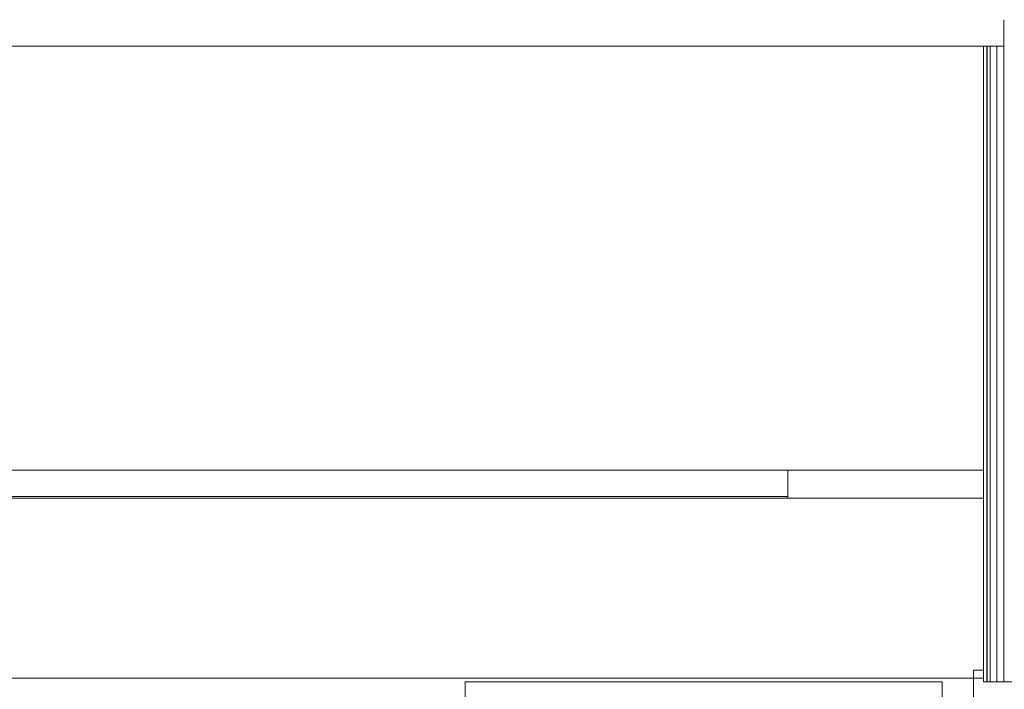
# Model space of a CAD drawing. Header units: millimetres. Extents: x -30280 to 309309, y -17460 to 4378.
# Tile 586 of 656: x 159249 to 161108, y -12836 to -11572. Entities that reach past the tile are written whole.
import ezdxf

# ---------------------------------------------------------------- set-up
doc = ezdxf.new("R2010")
doc.units = ezdxf.units.MM
doc.header["$MEASUREMENT"] = 0
doc.linetypes.add('Wipeout_Contour', pattern=[1000, 0, -1000])
for name, color, linetype, lineweight in [('P1_PLANTA PRIMERA_4_10_ESTR_Fotjats_Pluma_Nº__1', 7, 'Continuous', 5), ('P1_PLANTA PRIMERA_4_Nuevo_01_2D_Detalls_Pluma_Nº__101', 252, 'Continuous', 5), ('P1_PLANTA PRIMERA_4_Nuevo_07_CR_Cel Ras armstrong_Pluma_Nº__1', 7, 'Continuous', 5), ('P1_PLANTA PRIMERA_4_Nuevo_07_CR_Cel Ras pladur_Pluma_Nº__1', 7, 'Continuous', 5), ('P1_PLANTA PRIMERA_4_Nuevo_08_E_Envans secs_Pluma_Nº__1', 7, 'Continuous', 5), ('P1_PLANTA PRIMERA_4_Nuevo_08_E_Envans secs_Pluma_Nº__47', 7, 'Continuous', 20)]:
    doc.layers.add(name, color=color, linetype=linetype, lineweight=lineweight)
doc.layers.add('P1_PLANTA PRIMERA_4_Nuevo_07_CR_Cel Ras pladur', color=7, linetype='Continuous')
doc.layers.add('P1_PLANTA PRIMERA_4_Nuevo_08_E_Envans secs', color=7, linetype='Continuous')
doc.layers.add('P1_PLANTA PRIMERA_4_Nuevo_07_CR_Cel Ras pladur_Pluma_Nº__102', color=7, linetype='Continuous', lineweight=5, true_color=0xcccccc)
doc.layers.add('P1_PLANTA PRIMERA_4_Nuevo_08_E_Envans secs_Pluma_Nº__3', color=7, linetype='Continuous', lineweight=5, true_color=0xa4a4a4)

msp = doc.modelspace()

# ---------------------------------------------------------------- linework, layer by layer
at = {"layer": 'P1_PLANTA PRIMERA_4_Nuevo_08_E_Envans secs_Pluma_Nº__1', "color": 7, "linetype": 'Continuous', "lineweight": 5}
msp.add_line((161093.9, -11622.1), (161093.9, -12822.1), dxfattribs=at)
at = {"layer": 'P1_PLANTA PRIMERA_4_Nuevo_08_E_Envans secs_Pluma_Nº__1', "color": 7, "linetype": 'Continuous', "lineweight": 5, "flags": 128}
msp.add_lwpolyline([(161106.9, -11572.1), (161106.9, -11622.1), (161106.9, -12822.1)], dxfattribs=at)

# ---------------------------------------------------------------- wipeouts: each hides what was drawn before it
at = {"color": 254, "linetype": 'Wipeout_Contour', "lineweight": 0, "ltscale": 627844.510534}
msp.add_wipeout([(151929.4, -11622.1), (151929.4, -12422.1), (161068.9, -12422.1), (161068.9, -11622.1)], dxfattribs=at).dxf.layer = 'P1_PLANTA PRIMERA_4_Nuevo_08_E_Envans secs'
at = {"color": 254, "linetype": 'Wipeout_Contour', "lineweight": 0, "ltscale": 3788428.048967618}
msp.add_wipeout([(151929.4, -14920.1), (152109.3, -14920.1), (152109.3, -12822.1), (153097.1, -12822.1), (154230.1, -12822.1), (154230.1, -14920.1), (155538, -14920.1), (155538, -12822.1), (156438, -12822.1), (156438, -14920.1), (157818.2, -14920.1), (157818.2, -12822.1), (158718.2, -12822.1), (158718.2, -14920.1), (160090.3, -14920.1), (160090.3, -12822.1), (160990.3, -12822.1), (160990.3, -14920.1), (161050, -14920.1), (161050, -12850.1), (161049.9, -12800.1), (161068.9, -12800.1), (161068.9, -12475.1), (151929.4, -12475.1)], dxfattribs=at).dxf.layer = 'P1_PLANTA PRIMERA_4_Nuevo_08_E_Envans secs'

# ---------------------------------------------------------------- next in the draw order: linework, layer by layer
at = {"layer": 'P1_PLANTA PRIMERA_4_Nuevo_07_CR_Cel Ras armstrong_Pluma_Nº__1', "color": 7, "linetype": 'Continuous', "lineweight": 5}
for p, q in [((159499.2, -12422.1), (158899.2, -12422.1)), ((160099.2, -12422.1), (159499.2, -12422.1)), ((160699.2, -12422.1), (160099.2, -12422.1))]:
    msp.add_line(p, q, dxfattribs=at)
at = {"layer": 'P1_PLANTA PRIMERA_4_Nuevo_08_E_Envans secs_Pluma_Nº__1', "color": 7, "linetype": 'Continuous', "lineweight": 5}
msp.add_line((161049.9, -12800.1), (161049.9, -12850.1), dxfattribs=at)

# ---------------------------------------------------------------- next in the draw order: wipeouts: each hides what was drawn before it
at = {"color": 254, "linetype": 'Wipeout_Contour', "lineweight": 0, "ltscale": 627983.261499}
msp.add_wipeout([(152299.2, -12475.1), (160699.2, -12475.1), (160699.2, -12472.1), (152299.2, -12472.1)], dxfattribs=at).dxf.layer = 'P1_PLANTA PRIMERA_4_Nuevo_07_CR_Cel Ras pladur'
at = {"color": 254, "linetype": 'Wipeout_Contour', "lineweight": 0, "ltscale": 646169.096202}
msp.add_wipeout([(161075.4, -12822.1), (161080.9, -12822.1), (161080.9, -11622.1), (161075.4, -11622.1)], dxfattribs=at).dxf.layer = 'P1_PLANTA PRIMERA_4_Nuevo_08_E_Envans secs'
at = {"color": 254, "linetype": 'Wipeout_Contour', "lineweight": 0, "ltscale": 966318.999963}
msp.add_wipeout([(160990.3, -12822.1), (160090.3, -12822.1), (160090.3, -12852.1), (160120.3, -12852.1), (160960.3, -12852.1), (160990.3, -12852.1)], dxfattribs=at).dxf.layer = 'P1_PLANTA PRIMERA_4_Nuevo_08_E_Envans secs'

# ---------------------------------------------------------------- next in the draw order: linework, layer by layer
at = {"layer": 'P1_PLANTA PRIMERA_4_10_ESTR_Fotjats_Pluma_Nº__1', "color": 7, "linetype": 'Continuous', "lineweight": 5}
msp.add_line((161068.9, -11622.1), (146255.1, -11622.1), dxfattribs=at)
at = {"layer": 'P1_PLANTA PRIMERA_4_10_ESTR_Fotjats_Pluma_Nº__1', "color": 7, "linetype": 'Continuous', "lineweight": 5, "flags": 128}
msp.add_lwpolyline([(161106.9, -11622.1), (161093.9, -11622.1), (161080.9, -11622.1), (161074.9, -11622.1), (161068.9, -11622.1)], dxfattribs=at)
at = {"layer": 'P1_PLANTA PRIMERA_4_Nuevo_01_2D_Detalls_Pluma_Nº__101', "color": 252, "linetype": 'Continuous', "lineweight": 5}
msp.add_line((151929.4, -12814.9), (161068.3, -12814.9), dxfattribs=at)
at = {"layer": 'P1_PLANTA PRIMERA_4_Nuevo_07_CR_Cel Ras armstrong_Pluma_Nº__1', "color": 7, "linetype": 'Continuous', "lineweight": 5}
for p, q in [((159499.2, -12472.1), (158899.2, -12472.1)), ((160099.2, -12472.1), (159499.2, -12472.1)), ((160699.2, -12472.1), (160099.2, -12472.1))]:
    msp.add_line(p, q, dxfattribs=at)
at = {"layer": 'P1_PLANTA PRIMERA_4_Nuevo_07_CR_Cel Ras pladur_Pluma_Nº__1', "color": 7, "linetype": 'Continuous', "lineweight": 5}
for p, q in [((160699.2, -12422.1), (160699.2, -12472.1)), ((161068.9, -12422.1), (160699.2, -12422.1)), ((160699.2, -12472.1), (160699.2, -12475.1)), ((161068.9, -12475.1), (160699.2, -12475.1))]:
    msp.add_line(p, q, dxfattribs=at)
at = {"layer": 'P1_PLANTA PRIMERA_4_Nuevo_07_CR_Cel Ras pladur_Pluma_Nº__102', "color": 254, "linetype": 'Continuous', "lineweight": 5, "true_color": 0xcccccc}
msp.add_line((152299.2, -12475.1), (160699.2, -12475.1), dxfattribs=at)
at = {"layer": 'P1_PLANTA PRIMERA_4_Nuevo_08_E_Envans secs_Pluma_Nº__1', "color": 7, "linetype": 'Continuous', "lineweight": 5}
for p, q in [((161068.9, -11622.1), (161068.9, -12422.1)), ((161074.9, -11622.1), (161074.9, -12822.1)), ((161080.9, -11622.1), (161080.9, -12822.1)), ((161068.9, -12422.1), (161068.9, -12475.1)), ((161068.9, -12800.1), (161049.9, -12800.1))]:
    msp.add_line(p, q, dxfattribs=at)
at = {"layer": 'P1_PLANTA PRIMERA_4_Nuevo_08_E_Envans secs_Pluma_Nº__1', "color": 7, "linetype": 'Continuous', "lineweight": 5, "flags": 128}
for points in [[(161068.9, -12475.1), (161068.9, -12800.1), (161068.9, -12822.1)], [(161202.9, -12822.1), (161189.9, -12822.1), (161176.9, -12822.1), (161106.9, -12822.1), (161093.9, -12822.1), (161080.9, -12822.1), (161074.9, -12822.1), (161068.9, -12822.1)]]:
    msp.add_lwpolyline(points, dxfattribs=at)
at = {"layer": 'P1_PLANTA PRIMERA_4_Nuevo_08_E_Envans secs_Pluma_Nº__3', "color": 253, "linetype": 'Continuous', "lineweight": 5, "true_color": 0xa4a4a4}
for p, q in [((160090.3, -12852.1), (160090.3, -12822.1)), ((160090.3, -12822.1), (160990.3, -12822.1)), ((160990.3, -12822.1), (160990.3, -12852.1))]:
    msp.add_line(p, q, dxfattribs=at)
at = {"layer": 'P1_PLANTA PRIMERA_4_Nuevo_08_E_Envans secs_Pluma_Nº__47', "color": 7, "linetype": 'Continuous', "lineweight": 20}
msp.add_line((161075.4, -11622.1), (161075.4, -12822.1), dxfattribs=at)

doc.saveas('drawing.dxf')
